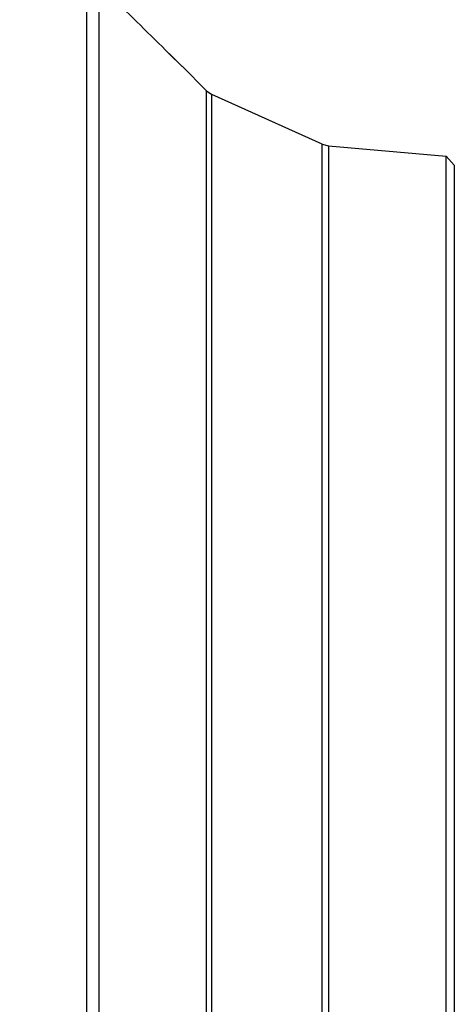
# Model space of a CAD drawing. Header units: millimetres. Extents: x 0 to 420, y -341 to 792.
# Tile 262 of 325: x 265.58 to 269.67, y 251.07 to 260.34. Entities that reach past the tile are written whole.
import ezdxf

# ---------------------------------------------------------------- set-up
doc = ezdxf.new("R2010")
doc.units = ezdxf.units.MM
doc.header["$LTSCALE"] = 23.1
doc.layers.get('0').update_dxf_attribs({"linetype": 'CONTINUOUS'})
doc.layers.add('DIM_PILOTEES', color=7, linetype='CONTINUOUS')
doc.styles.get("Standard").update_dxf_attribs({"font": 'txt', "width": 0.7})
doc.dimstyles.new('DIMSTYLE_4', dxfattribs={"dimtxt": 2.5, "dimasz": 3.5, "dimexe": 2, "dimexo": 0, "dimtad": 1, "dimdec": 0, "dimlfac": 5.882353, "dimdsep": 46, "dimtxsty": 'Standard', "dimblk": '_FILLED', "dimblk1": '_FILLED', "dimblk2": '_FILLED', "dimcen": 0.09, "dimazin": 2, "dimtp": 0.5, "dimtm": 0.5, "dimtfac": 1, "dimtdec": 0, "dimtofl": 0, "dimtmove": 0, "dimatfit": 3, "dimldrblk": '_FILLED', "dimfxl": 0, "dimtolj": 1, "dimarcsym": 0})

# ---------------------------------------------------------------- blocks, each defined once
blk = doc.blocks.new('_FILLED')
at = {"color": 0, "linetype": 'ByBlock'}
blk.add_solid([(0, 0), (-1, 0.1429), (-1, -0.1429)], dxfattribs=at)
blk = doc.blocks.new('*D6')
at = {"layer": 'DIM_PILOTEES', "color": 2, "linetype": 'Continuous'}
for p, q in [((243.9175, 244.0777), (243.9175, 273.0387)), ((284.6161, 234.1944), (284.6161, 273.0387)), ((243.9175, 271.0387), (264.2668, 271.0387)), ((284.6161, 271.0387), (264.2668, 271.0387))]:
    blk.add_line(p, q, dxfattribs=at)
at = {"layer": 'DIM_PILOTEES', "color": 2, "linetype": 'Continuous', "xscale": 3.5, "yscale": 3.5, "zscale": 3.5, "rotation": 180}
blk.add_blockref('_FILLED', (243.9175, 271.0387), dxfattribs=at)
at = {"layer": 'DIM_PILOTEES', "color": 2, "linetype": 'Continuous', "xscale": 3.5, "yscale": 3.5, "zscale": 3.5}
blk.add_blockref('_FILLED', (284.6161, 271.0387), dxfattribs=at)
at = {"layer": 'DIM_PILOTEES', "color": 2, "linetype": 'Continuous', "insert": (262.9222, 274.1637), "char_height": 2.5, "width": 8.571429, "attachment_point": 2, "line_spacing_factor": 0.9}
blk.add_mtext('{\\ftxt;\\W0.0001;\\H0.0001;\\~}{\\ftxt;\\W2.2857142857;\\H2.5; }{\\ftxt;\\W0.0001;\\H0.0001;\\~}', dxfattribs=at)

msp = doc.modelspace()

# ---------------------------------------------------------------- linework, layer by layer
at = {"color": 7, "linetype": 'Continuous'}
for p, q in [((266.2065, 260.5852), (266.2065, 245.7523)), ((266.3207, 260.5357), (266.3207, 245.7236)), ((267.1079, 259.9032), (266.9857, 260.0228)), ((267.1079, 259.9032), (266.9859, 260.0226)), ((267.3378, 259.6732), (267.1077, 259.9034)), ((267.3378, 240.3697), (267.3378, 259.6732)), ((267.3378, 259.6732), (267.3881, 259.6385)), ((267.3881, 240.3789), (267.3881, 259.6385)), ((268.4278, 259.1694), (267.3881, 259.6385)), ((268.4278, 240.4678), (268.4278, 259.1694)), ((268.4278, 259.1694), (268.4869, 259.1547)), ((268.4869, 259.1547), (268.4869, 240.4678)), ((268.4869, 259.1547), (269.5979, 259.057)), ((269.5979, 258.9762), (269.5979, 259.057)), ((269.6734, 258.9725), (269.5979, 259.057)), ((269.5979, 240.3895), (269.5979, 258.9762)), ((269.6734, 258.9722), (269.6734, 240.3837))]:
    msp.add_line(p, q, dxfattribs=at)
msp.add_arc((335.5344, 329.9482), 97.9209, 225.123114, 225.569762, dxfattribs=at)

# ---------------------------------------------------------------- dimensions: what is measured, and where the dimension line sits
at = {"layer": 'DIM_PILOTEES', "color": 2, "linetype": 'Continuous'}
dim = msp.add_linear_dim(base=(284.6161, 271.0387), p1=(243.9175, 244.0777), p2=(284.6161, 234.1944), text='{\\ftxt;\\W0.0001;\\H0.0001;\\~}{\\ftxt;\\W2.2857142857;\\H2.5; }{\\ftxt;\\W0.0001;\\H0.0001;\\~}', dimstyle='DIMSTYLE_4', dxfattribs=at)
dim.commit()
dim.dimension.update_dxf_attribs({"geometry": '*D6', "text_midpoint": (262.5651, 271.0387), "dimtype": 160})

doc.saveas('drawing.dxf')
